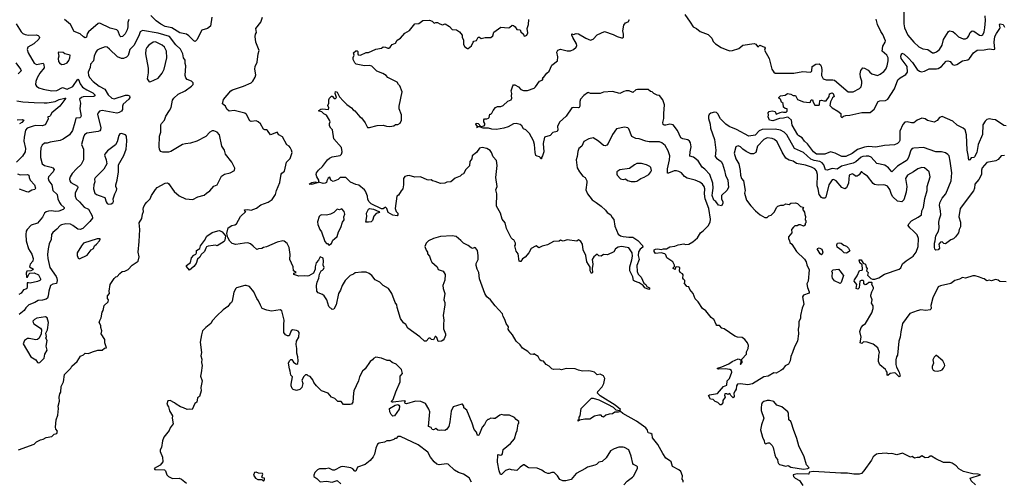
# Model space of a CAD drawing. Extents: x 2293878 to 2522763, y 823964 to 1006972.
# Tile 263 of 407: x 2369267 to 2381422, y 983707 to 989404. Entities that reach past the tile are written whole.
import ezdxf

# ---------------------------------------------------------------- set-up
doc = ezdxf.new("R2010")
doc.units = 0

msp = doc.modelspace()

# ---------------------------------------------------------------- linework, layer by layer
at = {"layer": '0CON20XD'}
for points in [[(2371641, 989435), (2371624, 989325), (2371585, 989297), (2371514, 989275), (2371455, 989155), (2371434, 989136), (2371415, 989143), (2371356, 989205), (2371325, 989224), (2371245, 989242), (2371145, 989302), (2371065, 989320), (2371008, 989348), (2370951, 989391), (2370887, 989457)], [(2377208, 984048), (2377145, 984160), (2377080, 984245), (2377073, 984285), (2377057, 984297), (2377024, 984305), (2377018, 984338), (2376997, 984367), (2376881, 984451), (2376713, 984545), (2376685, 984570), (2376655, 984560), (2376615, 984562), (2376585, 984539), (2376545, 984536), (2376505, 984523), (2376475, 984498), (2376458, 984505), (2376445, 984522), (2376415, 984522), (2376365, 984512), (2376307, 984473), (2376245, 984472), (2376178, 984462), (2376160, 984450), (2376162, 984465), (2376172, 984475), (2376175, 984500), (2376187, 984515), (2376198, 984605), (2376325, 984731), (2376345, 984734), (2376415, 984712), (2376525, 984659), (2376592, 984621), (2376625, 984588), (2376675, 984580), (2376682, 984595), (2376620, 984645), (2376433, 984763), (2376401, 984795), (2376404, 984816), (2376456, 984874), (2376480, 984915), (2376490, 984975), (2376475, 985008), (2376435, 985028), (2376395, 985022), (2376364, 985054), (2376335, 985063), (2376295, 985070), (2376215, 985067), (2376165, 985077), (2376125, 985093), (2376015, 985100), (2375955, 985084), (2375925, 985090), (2375855, 985087), (2375835, 985093), (2375805, 985128), (2375765, 985150), (2375735, 985188), (2375705, 985193), (2375688, 985205), (2375666, 985246), (2375615, 985280), (2375605, 985272), (2375574, 985274), (2375539, 985309), (2375475, 985350), (2375445, 985392), (2375396, 985436), (2375352, 985515), (2375310, 985565), (2375298, 985585), (2375300, 985615), (2375272, 985655), (2375257, 985705), (2375235, 985740), (2375227, 985775), (2375135, 985874), (2375081, 985945), (2375035, 985985), (2375009, 986025), (2374942, 986205), (2374937, 986285), (2374914, 986325), (2374902, 986372), (2374904, 986395), (2374926, 986445), (2374927, 986495), (2374920, 986555), (2374895, 986588), (2374885, 986592), (2374855, 986582), (2374839, 986589), (2374805, 986618), (2374745, 986646), (2374715, 986680), (2374655, 986727), (2374605, 986738), (2374462, 986728), (2374375, 986703), (2374315, 986676), (2374286, 986645), (2374267, 986605), (2374285, 986560), (2374300, 986535), (2374300, 986515), (2374327, 986485), (2374341, 986435), (2374355, 986413), (2374421, 986355), (2374435, 986321), (2374495, 986300), (2374519, 986259), (2374515, 986190), (2374492, 986125), (2374496, 986085), (2374514, 986025), (2374504, 985945), (2374514, 985914), (2374514, 985885), (2374494, 985755), (2374504, 985695), (2374497, 985645), (2374500, 985590), (2374522, 985525), (2374522, 985505), (2374506, 985464), (2374495, 985448), (2374475, 985438), (2374435, 985434), (2374415, 985483), (2374405, 985493), (2374395, 985493), (2374375, 985452), (2374349, 985459), (2374335, 985472), (2374318, 985472), (2374284, 985436), (2374265, 985436), (2374205, 985490), (2374058, 985598), (2374033, 985643), (2374004, 985664), (2373970, 985715), (2373928, 985852), (2373922, 985885), (2373904, 985915), (2373863, 986025), (2373818, 986085), (2373755, 986124), (2373715, 986166), (2373655, 986194), (2373616, 986245), (2373583, 986273), (2373545, 986288), (2373485, 986289), (2373409, 986281), (2373387, 986265), (2373345, 986248), (2373284, 986185), (2373249, 986125), (2373227, 986065), (2373204, 986025), (2373176, 985884), (2373145, 985833), (2373125, 985826), (2373082, 985865), (2373058, 985945), (2373026, 985995), (2373005, 986012), (2372953, 986033), (2372934, 986055), (2372931, 986125), (2372938, 986165), (2372960, 986215), (2372968, 986262), (2372990, 986305), (2373005, 986313), (2373018, 986325), (2373026, 986345), (2373012, 986375), (2373017, 986425), (2373012, 986462), (2372975, 986478), (2372954, 986436), (2372927, 986405), (2372914, 986355), (2372913, 986325), (2372893, 986277), (2372836, 986244), (2372815, 986239), (2372785, 986244), (2372715, 986240), (2372651, 986261), (2372652, 986275), (2372680, 986285), (2372646, 986306), (2372642, 986355), (2372603, 986443), (2372606, 986505), (2372593, 986593), (2372570, 986640), (2372532, 986672), (2372515, 986674), (2372445, 986659), (2372315, 986599), (2372275, 986593), (2372255, 986582), (2372215, 986577), (2372195, 986568), (2372150, 986610), (2372115, 986636), (2372085, 986649), (2372042, 986648), (2371935, 986629), (2371890, 986640), (2371860, 986670), (2371837, 986717), (2371824, 986764), (2371842, 986835), (2371885, 986864), (2371925, 986872), (2371943, 986885), (2371993, 986977), (2372060, 987035), (2372045, 987040), (2372042, 987058), (2372085, 987060), (2372125, 987054), (2372192, 987078), (2372245, 987118), (2372335, 987154), (2372385, 987184), (2372425, 987245), (2372436, 987295), (2372479, 987395), (2372494, 987496), (2372505, 987511), (2372536, 987534), (2372559, 987645), (2372605, 987690), (2372631, 987765), (2372624, 987795), (2372607, 987827), (2372595, 987842), (2372565, 987860), (2372510, 987960), (2372468, 987985), (2372445, 988016), (2372416, 988004), (2372364, 987984), (2372325, 988037), (2372315, 988043), (2372293, 988043), (2372278, 988055), (2372239, 988119), (2372212, 988142), (2372185, 988156), (2372125, 988149), (2372108, 988158), (2372067, 988235), (2372045, 988251), (2371915, 988284), (2371854, 988274), (2371825, 988300), (2371809, 988335), (2371772, 988365), (2371782, 988418), (2371875, 988528), (2371895, 988540), (2372032, 988585), (2372124, 988626), (2372146, 988645), (2372174, 988696), (2372184, 988725), (2372172, 988795), (2372176, 988825), (2372199, 988881), (2372212, 988985), (2372224, 989025), (2372184, 989126), (2372176, 989195), (2372179, 989225), (2372189, 989245), (2372183, 989295), (2372246, 989375), (2372266, 989435)], [(2377478, 989468), (2377546, 989375), (2377580, 989315), (2377624, 989294), (2377669, 989259), (2377765, 989222), (2377812, 989175), (2377830, 989135), (2377855, 989107), (2377925, 989063), (2377995, 989031), (2378035, 989022), (2378067, 989023), (2378145, 989047), (2378195, 989089), (2378335, 989109), (2378354, 989104), (2378375, 989072), (2378385, 989070), (2378405, 989088), (2378460, 989065), (2378468, 989055), (2378463, 989027), (2378519, 988925), (2378552, 988792), (2378575, 988757), (2378595, 988743), (2378825, 988746), (2378935, 988766), (2379025, 988757), (2379042, 988765), (2379048, 988775), (2379050, 988825), (2379095, 988857), (2379135, 988860), (2379155, 988846), (2379161, 988831), (2379168, 988788), (2379167, 988715), (2379187, 988675), (2379222, 988662), (2379305, 988663), (2379327, 988657), (2379495, 988512), (2379555, 988516), (2379636, 988554), (2379657, 988575), (2379663, 988617), (2379662, 988645), (2379646, 988695), (2379643, 988737), (2379652, 988778), (2379675, 988810), (2379695, 988807), (2379740, 988780), (2379761, 988755), (2379785, 988738), (2379855, 988716), (2379890, 988730), (2379934, 988765), (2379958, 988795), (2379977, 988835), (2379990, 988895), (2379989, 988935), (2379972, 988965), (2379913, 989015), (2379924, 989076), (2379951, 989125), (2379954, 989145), (2379922, 989222), (2379899, 989259), (2379858, 989345), (2379840, 989410)], [(2380182, 989525), (2380180, 989355), (2380192, 989305), (2380231, 989215), (2380304, 989125), (2380365, 989070), (2380418, 989045), (2380476, 989036), (2380535, 988996), (2380555, 988994), (2380584, 989006), (2380624, 989035), (2380655, 989092), (2380672, 989158), (2380732, 989258), (2380746, 989266), (2380785, 989260), (2380816, 989235), (2380855, 989194), (2380915, 989168), (2380945, 989170), (2380968, 989182), (2380985, 989205), (2381001, 989245), (2381025, 989266), (2381045, 989262), (2381115, 989212), (2381142, 989208), (2381155, 989217), (2381173, 989255), (2381182, 989305), (2381190, 989395), (2381187, 989453)], [(2369224, 989355), (2369285, 989255), (2369306, 989235), (2369335, 989220), (2369375, 989212), (2369469, 989219), (2369495, 989208), (2369508, 989195), (2369511, 989185), (2369505, 989165), (2369442, 989108), (2369368, 989065), (2369359, 989035), (2369370, 988995), (2369445, 988867), (2369475, 988851), (2369555, 988868), (2369565, 988852), (2369570, 988810), (2369517, 988745), (2369483, 988687), (2369465, 988642), (2369462, 988605), (2369476, 988585), (2369503, 988563), (2369555, 988545), (2369665, 988526), (2369725, 988532), (2369795, 988566), (2369855, 988546), (2369925, 988581), (2369985, 988671), (2369995, 988667), (2370014, 988614), (2370043, 988573), (2370095, 988538), (2370171, 988501), (2370194, 988475), (2370195, 988465), (2370183, 988457), (2370049, 988451), (2370031, 988445), (2370006, 988425), (2370017, 988375), (2370010, 988305), (2370024, 988215), (2370021, 988205), (2370008, 988195), (2369960, 988190), (2369947, 988137), (2369920, 988035), (2369883, 987985), (2369802, 987928), (2369767, 987913), (2369645, 987893), (2369605, 987881), (2369575, 987882), (2369544, 987856), (2369529, 987821), (2369523, 987763), (2369526, 987704), (2369546, 987625), (2369573, 987603), (2369656, 987586), (2369676, 987575), (2369692, 987555), (2369681, 987525), (2369623, 987465), (2369619, 987445), (2369625, 987415), (2369663, 987365), (2369675, 987296), (2369730, 987245), (2369736, 987195), (2369758, 987148), (2369774, 987124), (2369815, 987085), (2369815, 987074), (2369805, 987061), (2369750, 987040), (2369715, 987036), (2369655, 987047), (2369623, 987043)], [(2370613, 989407), (2370602, 989368), (2370603, 989315), (2370595, 989279), (2370570, 989230), (2370535, 989198), (2370515, 989194), (2370505, 989204), (2370482, 989262), (2370465, 989280), (2370385, 989298), (2370255, 989361), (2370235, 989356), (2370115, 989256), (2370101, 989229), (2370091, 989189), (2370075, 989181), (2370055, 989192), (2370015, 989231), (2369938, 989258), (2369894, 989344), (2369820, 989405)], [(2373566, 987185), (2373561, 987225), (2373537, 987287), (2373525, 987304), (2373455, 987361), (2373415, 987370), (2373350, 987400), (2373295, 987457), (2373224, 987456), (2373197, 987433), (2373135, 987408), (2373110, 987425), (2373095, 987460), (2373075, 987447), (2373057, 987415), (2373053, 987395), (2373037, 987385), (2373015, 987383), (2372958, 987398), (2372961, 987425), (2372936, 987465), (2372926, 987495), (2372932, 987515), (2372954, 987546), (2373006, 987594), (2373069, 987675), (2373093, 987697), (2373125, 987712), (2373225, 987730), (2373239, 987745), (2373248, 987775), (2373239, 987825), (2373144, 987934), (2373130, 988045), (2373108, 988065), (2373093, 988095), (2373090, 988125), (2373098, 988145), (2373093, 988165), (2373054, 988224), (2373023, 988243), (2372995, 988269), (2372960, 988275), (2372962, 988285), (2372985, 988300), (2373005, 988303), (2373078, 988295), (2373083, 988315), (2373073, 988345), (2373082, 988375), (2373082, 988415), (2373092, 988435), (2373115, 988462), (2373125, 988462), (2373150, 988430), (2373165, 988431), (2373180, 988445), (2373160, 988495), (2373165, 988520), (2373185, 988510), (2373214, 988454), (2373261, 988401), (2373307, 988357), (2373365, 988318), (2373385, 988290), (2373405, 988278), (2373466, 988206), (2373485, 988193), (2373530, 988130), (2373562, 988072), (2373585, 988072), (2373682, 988098), (2373755, 988101), (2373795, 988090), (2373835, 988088), (2373885, 988094), (2373905, 988109), (2373935, 988109), (2373965, 988129), (2373982, 988165), (2373982, 988232), (2373952, 988305), (2373950, 988335), (2373990, 988515), (2373959, 988589), (2373944, 988605), (2373925, 988633), (2373812, 988692), (2373792, 988715), (2373752, 988742), (2373675, 988770), (2373615, 988831), (2373582, 988838), (2373525, 988836), (2373422, 988855), (2373405, 988870), (2373384, 988914), (2373384, 988936), (2373398, 988965), (2373390, 988995), (2373415, 989022), (2373435, 989020), (2373443, 989013), (2373440, 988985), (2373445, 988970), (2373473, 988967), (2373545, 988998), (2373575, 988998), (2373665, 989040), (2373735, 989053), (2373755, 989068), (2373785, 989066), (2373812, 989052), (2373826, 989054), (2373842, 989065), (2373865, 989098), (2373905, 989113), (2373925, 989153), (2373967, 989175), (2374021, 989239), (2374079, 989271), (2374145, 989352), (2374195, 989357), (2374244, 989396), (2374325, 989397), (2374360, 989385), (2374385, 989360), (2374405, 989370), (2374425, 989370), (2374455, 989352), (2374485, 989343), (2374520, 989355), (2374575, 989322), (2374605, 989282), (2374659, 989279), (2374698, 989255), (2374729, 989215), (2374731, 989185), (2374746, 989155), (2374745, 989100), (2374761, 989071), (2374795, 989050), (2374805, 989050), (2374845, 989082), (2374864, 989126), (2374875, 989138), (2374905, 989148), (2374925, 989188), (2374945, 989188), (2374965, 989174), (2375014, 989186), (2375085, 989186), (2375109, 989205), (2375120, 989250), (2375205, 989314), (2375296, 989304), (2375315, 989310), (2375345, 989337), (2375365, 989333), (2375385, 989318), (2375405, 989282), (2375445, 989278), (2375454, 989254), (2375486, 989226), (2375490, 989205), (2375505, 989200), (2375528, 989212), (2375539, 989241), (2375532, 989295), (2375550, 989345), (2375554, 989405)], [(2381425, 987730), (2381385, 987724), (2381345, 987680), (2381318, 987662), (2381205, 987642), (2381149, 987575), (2381141, 987549), (2381141, 987495), (2381109, 987431), (2381057, 987375), (2381054, 987325), (2381040, 987290), (2380876, 987075), (2380859, 986971), (2380881, 986905), (2380881, 986849), (2380863, 986815), (2380856, 986775), (2380820, 986725), (2380795, 986700), (2380764, 986686), (2380695, 986638), (2380675, 986642), (2380655, 986662), (2380635, 986658), (2380614, 986635), (2380621, 986585), (2380605, 986564), (2380575, 986558), (2380565, 986571), (2380560, 986595), (2380559, 986645), (2380570, 986675), (2380577, 986735), (2380609, 986795), (2380619, 986835), (2380614, 986905), (2380620, 986945), (2380640, 986995), (2380636, 987045), (2380621, 987111), (2380627, 987145), (2380655, 987200), (2380701, 987255), (2380765, 987415), (2380775, 987515), (2380753, 987657), (2380742, 987725), (2380725, 987742), (2380695, 987759), (2380645, 987773), (2380576, 987774), (2380425, 987826), (2380305, 987819), (2380286, 987814), (2380267, 987793), (2380244, 987715), (2380221, 987669), (2380105, 987597), (2380035, 987527), (2379991, 987575), (2379949, 987609), (2379848, 987628), (2379777, 987707), (2379748, 987718), (2379715, 987721), (2379675, 987717), (2379655, 987708), (2379591, 987649), (2379558, 987632), (2379412, 987598), (2379360, 987560), (2379295, 987566), (2379235, 987549), (2379215, 987552), (2379194, 987614), (2379175, 987638), (2379143, 987653), (2379075, 987666), (2379035, 987681), (2378945, 987766), (2378834, 987814), (2378739, 987985), (2378706, 988016), (2378659, 988039), (2378593, 988053), (2378432, 988048), (2378396, 988034), (2378345, 987981), (2378268, 987968), (2378115, 988049), (2378025, 988086), (2377985, 988115), (2377920, 988180), (2377885, 988243), (2377868, 988258), (2377845, 988261), (2377799, 988251), (2377778, 988235), (2377769, 988215), (2377770, 988185), (2377790, 988115), (2377797, 988065), (2377846, 987926), (2377859, 987795), (2377853, 987715), (2377868, 987695), (2377926, 987655), (2377945, 987625), (2377969, 987545), (2377979, 987485), (2378007, 987425), (2378016, 987335), (2377995, 987295), (2377932, 987235), (2377930, 987195), (2377947, 987157), (2377948, 987135), (2377930, 987105), (2377892, 987115), (2377859, 987159), (2377835, 987176), (2377815, 987235), (2377819, 987269), (2377829, 987325), (2377822, 987385), (2377788, 987495), (2377725, 987561), (2377694, 987585), (2377641, 987661), (2377585, 987706), (2377541, 987721), (2377543, 987773), (2377558, 987835), (2377547, 987885), (2377536, 987905), (2377515, 987921), (2377452, 987932), (2377429, 987945), (2377389, 988035), (2377335, 988108), (2377295, 988116), (2377242, 988102), (2377223, 988103), (2377212, 988112), (2377207, 988135), (2377221, 988185), (2377218, 988245), (2377226, 988354), (2377205, 988417), (2377165, 988468), (2377135, 988473), (2377095, 988493), (2377075, 988513), (2377055, 988517), (2377025, 988543), (2376937, 988543), (2376895, 988543), (2376875, 988537), (2376835, 988507), (2376790, 988525), (2376754, 988526), (2376725, 988519), (2376675, 988493), (2376585, 988520), (2376475, 988509), (2376435, 988493), (2376315, 988493), (2376286, 988506), (2376275, 988503), (2376230, 988470), (2376191, 988425), (2376182, 988395), (2376181, 988339), (2376175, 988322), (2376165, 988317), (2376105, 988321), (2376084, 988316), (2376014, 988215), (2375932, 988138), (2375906, 988085), (2375909, 988045), (2375904, 988026), (2375850, 988010), (2375815, 987973), (2375747, 987953), (2375731, 987875), (2375738, 987772), (2375723, 987725), (2375710, 987705), (2375710, 987685), (2375700, 987685), (2375698, 987698), (2375685, 987710), (2375655, 987718), (2375640, 987730), (2375631, 987765), (2375621, 987865), (2375608, 987908), (2375559, 987999), (2375515, 988044), (2375485, 988057), (2375464, 988095), (2375445, 988109), (2375395, 988122), (2375365, 988120), (2375297, 988083), (2375245, 988064), (2375155, 988051), (2375095, 988054), (2375055, 988065), (2374990, 988065), (2374945, 988082), (2374920, 988080), (2374915, 988070), (2374910, 988075), (2374920, 988085), (2374898, 988115), (2374904, 988126), (2374925, 988123), (2374958, 988088), (2375002, 988095), (2375010, 988105), (2375010, 988125), (2374997, 988145), (2374995, 988168), (2375005, 988180), (2375035, 988180), (2375053, 988187), (2375062, 988198), (2375072, 988238), (2375085, 988240), (2375095, 988250), (2375112, 988285), (2375140, 988320), (2375165, 988332), (2375205, 988332), (2375235, 988344), (2375295, 988400), (2375333, 988417), (2375342, 988435), (2375338, 988465), (2375343, 988495), (2375336, 988525), (2375355, 988588), (2375365, 988599), (2375379, 988599), (2375424, 988574), (2375455, 988542), (2375485, 988530), (2375535, 988532), (2375619, 988561), (2375636, 988574), (2375684, 988646), (2375715, 988660), (2375730, 988675), (2375722, 988688), (2375735, 988690), (2375774, 988746), (2375803, 988767), (2375835, 988842), (2375907, 988895), (2375912, 988945), (2375900, 989005), (2375912, 989028), (2375945, 989039), (2376025, 989019), (2376065, 989019), (2376105, 989035), (2376135, 989065), (2376143, 989085), (2376141, 989105), (2376094, 989185), (2376084, 989215), (2376085, 989230), (2376105, 989223), (2376138, 989232), (2376165, 989230), (2376255, 989176), (2376315, 989152), (2376345, 989162), (2376395, 989216), (2376485, 989258), (2376592, 989222), (2376644, 989195), (2376695, 989181), (2376709, 989181), (2376720, 989190), (2376721, 989225), (2376712, 989268), (2376724, 989336), (2376744, 989366), (2376780, 989380), (2376794, 989405)], [(2381444, 988096), (2381415, 988100), (2381315, 988170), (2381275, 988171), (2381235, 988181), (2381205, 988171), (2381185, 988151), (2381159, 988105), (2381152, 987988), (2381100, 987865), (2381084, 987765), (2381055, 987711), (2381045, 987703), (2381015, 987699), (2380995, 987673), (2380985, 987670), (2380977, 987733), (2380963, 987795), (2380957, 987985), (2380939, 988045), (2380915, 988066), (2380842, 988102), (2380785, 988150), (2380655, 988209), (2380624, 988196), (2380595, 988162), (2380555, 988138), (2380475, 988162), (2380445, 988179), (2380405, 988188), (2380345, 988166), (2380305, 988132), (2380275, 988131), (2380224, 988144), (2380195, 988140), (2380169, 988111), (2380133, 988027), (2380131, 987915), (2380125, 987897), (2380105, 987877), (2380065, 987858), (2379945, 987852), (2379835, 987829), (2379745, 987838), (2379695, 987830), (2379608, 987802), (2379545, 987752), (2379465, 987715), (2379415, 987715), (2379335, 987756), (2379275, 987774), (2379205, 987745), (2379102, 987745), (2379066, 987775), (2378993, 987873), (2378954, 987905), (2378926, 987946), (2378885, 987971), (2378875, 987983), (2378805, 988104), (2378793, 988163), (2378757, 988197), (2378745, 988203), (2378695, 988189), (2378645, 988185), (2378565, 988157), (2378524, 988164), (2378508, 988205), (2378512, 988225), (2378508, 988255), (2378519, 988271), (2378555, 988279), (2378595, 988270), (2378605, 988240), (2378655, 988258), (2378685, 988268), (2378695, 988262), (2378730, 988265), (2378740, 988275), (2378740, 988305), (2378715, 988310), (2378698, 988325), (2378692, 988372), (2378670, 988385), (2378660, 988425), (2378642, 988432), (2378640, 988445), (2378660, 988465), (2378717, 988473), (2378745, 988492), (2378785, 988486), (2378815, 988468), (2378845, 988467), (2378870, 988420), (2378945, 988389), (2379019, 988381), (2379028, 988385), (2379032, 988405), (2379042, 988415), (2379056, 988416), (2379062, 988385), (2379085, 988350), (2379135, 988350), (2379142, 988358), (2379144, 988406), (2379165, 988412), (2379195, 988403), (2379225, 988403), (2379262, 988455), (2379265, 988490), (2379295, 988502), (2379308, 988495), (2379320, 988455), (2379302, 988438), (2379278, 988392), (2379270, 988345), (2379295, 988318), (2379365, 988277), (2379402, 988245), (2379405, 988210), (2379415, 988198), (2379436, 988214), (2379465, 988223), (2379515, 988224), (2379665, 988260), (2379765, 988259), (2379815, 988299), (2379865, 988396), (2379886, 988404), (2379955, 988406), (2379986, 988425), (2380067, 988553), (2380108, 988662), (2380135, 988688), (2380205, 988727), (2380225, 988755), (2380222, 988825), (2380147, 988925), (2380143, 988955), (2380155, 988993), (2380185, 988977), (2380235, 988933), (2380289, 988875), (2380348, 988788), (2380375, 988769), (2380401, 988761), (2380435, 988767), (2380495, 988798), (2380585, 988798), (2380605, 988803), (2380645, 988828), (2380705, 988894), (2380725, 988896), (2380755, 988888), (2380782, 988852), (2380805, 988844), (2380835, 988852), (2380905, 988895), (2380971, 988909), (2380993, 988925), (2381040, 988995), (2381085, 989029), (2381175, 989034), (2381235, 989044), (2381293, 989037), (2381305, 989042), (2381295, 989125), (2381305, 989195), (2381324, 989235), (2381366, 989295), (2381370, 989305), (2381364, 989345), (2381372, 989355), (2381408, 989345), (2381424, 989314)], [(2369253, 984095), (2369446, 984164), (2369475, 984194), (2369525, 984220), (2369555, 984226), (2369593, 984247), (2369665, 984260), (2369692, 984288), (2369725, 984298), (2369732, 984325), (2369715, 984350), (2369709, 984375), (2369716, 984464), (2369737, 984525), (2369746, 984605), (2369742, 984635), (2369759, 984695), (2369754, 984745), (2369763, 984785), (2369777, 984805), (2369778, 984875), (2369807, 984935), (2369820, 985025), (2369880, 985085), (2369898, 985102), (2369912, 985128), (2369977, 985185), (2370018, 985252), (2370054, 985266), (2370075, 985290), (2370115, 985284), (2370165, 985306), (2370230, 985325), (2370286, 985324), (2370315, 985348), (2370340, 985355), (2370318, 985415), (2370318, 985455), (2370273, 985525), (2370280, 985565), (2370267, 985605), (2370269, 985629), (2370250, 985665), (2370255, 985690), (2370272, 985725), (2370284, 985796), (2370297, 985815), (2370310, 985875), (2370359, 985921), (2370362, 985945), (2370350, 985965), (2370350, 985995), (2370377, 986025), (2370372, 986055), (2370383, 986135), (2370432, 986208), (2370455, 986230), (2370470, 986235), (2370505, 986272), (2370534, 986296), (2370565, 986302), (2370605, 986323), (2370656, 986375), (2370729, 986425), (2370744, 986476), (2370730, 986535), (2370742, 986668), (2370749, 986815), (2370742, 986895), (2370775, 986950), (2370782, 987005), (2370796, 987035), (2370792, 987065), (2370796, 987085), (2370814, 987125), (2370835, 987153), (2370878, 987192), (2370894, 987235), (2370942, 987308), (2370966, 987334), (2371065, 987388), (2371092, 987392), (2371105, 987382), (2371174, 987284), (2371235, 987232), (2371315, 987192), (2371406, 987184), (2371465, 987219), (2371545, 987238), (2371572, 987265), (2371615, 987291), (2371665, 987350), (2371703, 987367), (2371760, 987475), (2371795, 987496), (2371864, 987516), (2371920, 987545), (2371922, 987572), (2371888, 987645), (2371809, 987745), (2371794, 987795), (2371764, 987845), (2371732, 987985), (2371705, 988018), (2371665, 988033), (2371645, 988033), (2371615, 988018), (2371565, 987962), (2371455, 987903), (2371375, 987879), (2371315, 987874), (2371275, 987864), (2371135, 987778), (2371105, 987770), (2371035, 987768), (2371005, 987779), (2370992, 987805), (2370989, 987835), (2370994, 987966), (2371008, 988015), (2371010, 988105), (2371018, 988125), (2371055, 988166), (2371072, 988215), (2371118, 988282), (2371138, 988322), (2371155, 988412), (2371168, 988435), (2371224, 988485), (2371309, 988525), (2371388, 988585), (2371408, 988605), (2371410, 988615), (2371410, 988625), (2371390, 988645), (2371335, 988668), (2371320, 988685), (2371311, 988715), (2371319, 988835), (2371310, 988865), (2371309, 988905), (2371289, 988935), (2371281, 988985), (2371252, 989042), (2371195, 989095), (2371115, 989196), (2370975, 989239), (2370785, 989272), (2370755, 989255), (2370739, 989205), (2370676, 989085), (2370628, 989035), (2370615, 988990), (2370605, 988961), (2370585, 988941), (2370550, 988925), (2370525, 988924), (2370474, 988944), (2370375, 989042), (2370345, 989064), (2370322, 989068), (2370255, 989046), (2370225, 989028), (2370208, 989005), (2370188, 988955), (2370179, 988895), (2370142, 988855), (2370136, 988815), (2370114, 988755), (2370116, 988715), (2370131, 988685), (2370175, 988642), (2370248, 988585), (2370317, 988547), (2370358, 988475), (2370405, 988436), (2370435, 988428), (2370575, 988471), (2370602, 988472), (2370624, 988464), (2370626, 988446), (2370614, 988425), (2370545, 988360), (2370536, 988335), (2370535, 988295), (2370525, 988275), (2370495, 988257), (2370465, 988252), (2370285, 988284), (2370253, 988277), (2370234, 988256), (2370228, 988235), (2370267, 988075), (2370266, 988044), (2370257, 988033), (2370234, 988026), (2370095, 988005), (2370068, 987985), (2370053, 987955), (2370031, 987865), (2370054, 987805), (2370055, 987675), (2370026, 987615), (2369970, 987565), (2369915, 987505), (2369889, 987465), (2369882, 987435), (2369885, 987414), (2369899, 987395), (2369981, 987351), (2369984, 987335), (2369951, 987265), (2369950, 987225), (2369966, 987195), (2370007, 987157), (2370033, 987123), (2370065, 987089), (2370117, 987067), (2370162, 986985), (2370164, 986955), (2370135, 986914), (2370045, 986829), (2370015, 986814), (2369985, 986820), (2369925, 986866), (2369895, 986879), (2369835, 986884), (2369785, 986874), (2369765, 986864), (2369725, 986817), (2369675, 986776), (2369661, 986755), (2369655, 986690), (2369633, 986637), (2369618, 986575), (2369611, 986505), (2369614, 986455), (2369640, 986345), (2369716, 986235), (2369726, 986215), (2369729, 986185), (2369720, 986150), (2369675, 986141), (2369647, 986123), (2369627, 986055), (2369620, 985995), (2369611, 985969), (2369595, 985955), (2369549, 985941), (2369495, 985938), (2369455, 985913), (2369379, 985885), (2369345, 985849), (2369324, 985815), (2369262, 985765)], [(2370865, 988638), (2370885, 988643), (2370925, 988657), (2370975, 988684), (2371025, 988746), (2371051, 988795), (2371083, 988935), (2371079, 989015), (2371056, 989065), (2371025, 989092), (2370945, 989130), (2370916, 989125), (2370861, 989089), (2370835, 989060), (2370824, 989035), (2370821, 988985), (2370852, 988805), (2370852, 988748), (2370839, 988675), (2370865, 988638)], [(2369785, 988853), (2369815, 988854), (2369855, 988872), (2369875, 988900), (2369888, 988935), (2369890, 988965), (2369825, 988983), (2369805, 988999), (2369748, 989002), (2369742, 988995), (2369751, 988955), (2369744, 988925), (2369748, 988888), (2369760, 988870), (2369785, 988853)], [(2369220, 988870), (2369276, 988795), (2369284, 988775), (2369248, 988735)], [(2369233, 988403), (2369305, 988391), (2369445, 988381), (2369570, 988380), (2369605, 988380), (2369705, 988396), (2369755, 988418), (2369825, 988437), (2369838, 988435), (2369762, 988338), (2369662, 988255), (2369644, 988216), (2369635, 988208), (2369614, 988206), (2369617, 988175), (2369582, 988105), (2369545, 988094), (2369465, 988099), (2369435, 988092), (2369358, 988065), (2369338, 988042), (2369321, 987955), (2369319, 987905), (2369338, 987815), (2369336, 987775), (2369301, 987719), (2369228, 987645)], [(2369235, 988170), (2369301, 988171), (2369320, 988165), (2369295, 988135), (2369265, 988117)], [(2379953, 987363), (2379925, 987367), (2379865, 987361), (2379821, 987371), (2379805, 987382), (2379735, 987471), (2379690, 987500), (2379665, 987526), (2379655, 987527), (2379632, 987488), (2379605, 987472), (2379585, 987472), (2379561, 987495), (2379545, 987501), (2379508, 987485), (2379498, 987385), (2379475, 987330), (2379455, 987316), (2379415, 987335), (2379345, 987417), (2379315, 987430), (2379295, 987426), (2379255, 987364), (2379217, 987215), (2379205, 987203), (2379182, 987202), (2379165, 987211), (2379138, 987248), (2379126, 987315), (2379110, 987355), (2379115, 987495), (2379105, 987539), (2379083, 987563), (2379042, 987585), (2378967, 987607), (2378855, 987631), (2378815, 987659), (2378765, 987670), (2378725, 987694), (2378679, 987769), (2378618, 987895), (2378585, 987925), (2378555, 987937), (2378495, 987948), (2378455, 987927), (2378377, 987845), (2378355, 987764), (2378325, 987749), (2378295, 987749), (2378237, 987777), (2378193, 987805), (2378165, 987836), (2378135, 987846), (2378115, 987840), (2378108, 987835), (2378087, 987755), (2378108, 987685), (2378143, 987625), (2378162, 987545), (2378166, 987485), (2378179, 987445), (2378204, 987414), (2378224, 987295), (2378216, 987265), (2378239, 987175), (2378292, 987105), (2378351, 987045), (2378409, 986995), (2378465, 986961), (2378495, 986963), (2378516, 986984), (2378545, 986992), (2378581, 987029), (2378615, 987092), (2378625, 987102), (2378665, 987117), (2378695, 987117), (2378725, 987130), (2378768, 987122), (2378785, 987140), (2378845, 987142), (2378870, 987135), (2378905, 987098), (2378935, 987092), (2378942, 987085), (2378932, 987065), (2378957, 987027), (2378958, 986998), (2378968, 986975), (2378962, 986935), (2378970, 986925), (2378970, 986895), (2378962, 986888), (2378962, 986868), (2378945, 986857), (2378905, 986873), (2378887, 986873), (2378865, 986860), (2378835, 986858), (2378818, 986845), (2378797, 986815), (2378798, 986775), (2378758, 986725), (2378758, 986705), (2378772, 986675), (2378774, 986654), (2378798, 986635), (2378855, 986542), (2378955, 986450), (2378977, 986415), (2378985, 986380), (2379013, 986315), (2379002, 986175), (2378984, 986145), (2378993, 986097), (2379013, 986045), (2379012, 986028), (2378944, 986006), (2378932, 985985), (2378947, 985895), (2378927, 985843), (2378907, 985755), (2378905, 985720), (2378884, 985676), (2378886, 985625), (2378877, 985585), (2378881, 985525), (2378871, 985435), (2378832, 985368), (2378809, 985295), (2378786, 985246), (2378779, 985195), (2378759, 985151), (2378715, 985130), (2378689, 985091), (2378665, 985073), (2378605, 985041), (2378575, 985044), (2378505, 985006), (2378455, 984995), (2378315, 984908), (2378255, 984898), (2378165, 984909), (2378130, 984905), (2378114, 984886), (2378111, 984845), (2378101, 984825), (2378084, 984795), (2378086, 984755), (2378075, 984738), (2378047, 984765), (2378035, 984790), (2378015, 984780), (2377995, 984787), (2377972, 984785), (2377968, 984768), (2377978, 984745), (2377948, 984702), (2377948, 984675), (2377925, 984652), (2377915, 984650), (2377885, 984680), (2377851, 984691), (2377830, 984715), (2377795, 984722), (2377772, 984765), (2377784, 984776), (2377880, 984790), (2377955, 984876), (2377998, 984895), (2378002, 984945), (2378028, 984975), (2378058, 985055), (2378054, 985074), (2378035, 985088), (2377975, 985096), (2377895, 985091), (2377880, 985095), (2377882, 985105), (2377935, 985119), (2378020, 985155), (2378063, 985187), (2378135, 985220), (2378170, 985205), (2378170, 985175), (2378160, 985155), (2378165, 985150), (2378188, 985175), (2378180, 985215), (2378238, 985275), (2378240, 985305), (2378262, 985345), (2378263, 985383), (2378252, 985415), (2378218, 985455), (2378185, 985480), (2378127, 985487), (2378095, 985498), (2377965, 985588), (2377937, 985597), (2377905, 985630), (2377875, 985630), (2377863, 985643), (2377835, 985710), (2377823, 985713), (2377805, 985730), (2377739, 985809), (2377695, 985840), (2377643, 985923), (2377605, 985960), (2377582, 986025), (2377540, 986075), (2377528, 986108), (2377502, 986112), (2377470, 986155), (2377480, 986165), (2377480, 986185), (2377460, 986200), (2377453, 986213), (2377457, 986257), (2377449, 986269), (2377422, 986285), (2377412, 986305), (2377415, 986340), (2377405, 986348), (2377375, 986352), (2377362, 986348), (2377357, 986323), (2377335, 986332), (2377335, 986340), (2377352, 986358), (2377352, 986375), (2377332, 986415), (2377257, 986467), (2377244, 986504), (2377232, 986515), (2377185, 986528), (2377118, 986518), (2377100, 986545), (2377100, 986565), (2377117, 986573), (2377145, 986576), (2377185, 986568), (2377215, 986577), (2377253, 986577), (2377295, 986602), (2377355, 986608), (2377394, 986626), (2377465, 986636), (2377485, 986631), (2377526, 986634), (2377577, 986663), (2377635, 986711), (2377671, 986775), (2377703, 986797), (2377765, 986859), (2377789, 986905), (2377796, 986944), (2377774, 987075), (2377728, 987195), (2377719, 987255), (2377727, 987315), (2377715, 987346), (2377695, 987373), (2377665, 987397), (2377605, 987422), (2377505, 987448), (2377475, 987470), (2377436, 987515), (2377405, 987531), (2377375, 987538), (2377345, 987537), (2377275, 987510), (2377265, 987512), (2377263, 987563), (2377289, 987675), (2377291, 987725), (2377272, 987785), (2377235, 987852), (2377196, 987886), (2377167, 987897), (2377036, 987896), (2376995, 987903), (2376915, 987934), (2376875, 987936), (2376823, 987963), (2376787, 988057), (2376775, 988070), (2376735, 988078), (2376635, 988058), (2376585, 987988), (2376531, 987875), (2376514, 987856), (2376495, 987846), (2376475, 987851), (2376413, 987903), (2376345, 987946), (2376295, 987934), (2376230, 987900), (2376207, 987843), (2376171, 987815), (2376156, 987776), (2376149, 987715), (2376136, 987674), (2376151, 987575), (2376178, 987525), (2376220, 987475), (2376248, 987455), (2376268, 987415), (2376270, 987395), (2376256, 987305), (2376275, 987253), (2376335, 987181), (2376385, 987147), (2376445, 987102), (2376497, 987055), (2376518, 987025), (2376564, 986994), (2376576, 986966), (2376600, 986940), (2376616, 986855), (2376656, 986756), (2376685, 986737), (2376715, 986727), (2376754, 986726), (2376785, 986719), (2376835, 986720), (2376898, 986678), (2376956, 986616), (2376958, 986595), (2376925, 986573), (2376905, 986540), (2376904, 986494), (2376916, 986445), (2376885, 986370), (2376891, 986295), (2376903, 986263), (2376941, 986225), (2376974, 986154), (2376997, 986137), (2377011, 986111), (2377041, 986095), (2377043, 986077), (2377035, 986073), (2376986, 986096), (2376964, 986124), (2376916, 986156), (2376856, 986176), (2376846, 986186), (2376835, 986230), (2376798, 986305), (2376798, 986355), (2376825, 986440), (2376834, 986485), (2376827, 986525), (2376787, 986587), (2376765, 986594), (2376695, 986604), (2376655, 986596), (2376624, 986576), (2376601, 986539), (2376525, 986503), (2376475, 986508), (2376446, 986484), (2376415, 986488), (2376395, 986510), (2376354, 986476), (2376336, 986445), (2376344, 986385), (2376336, 986335), (2376340, 986285), (2376325, 986272), (2376310, 986305), (2376309, 986349), (2376270, 986415), (2376256, 986495), (2376222, 986565), (2376214, 986634), (2376193, 986665), (2376165, 986687), (2376145, 986670), (2376025, 986688), (2375975, 986672), (2375945, 986682), (2375925, 986670), (2375855, 986668), (2375784, 986626), (2375715, 986610), (2375675, 986588), (2375645, 986612), (2375635, 986610), (2375581, 986579), (2375551, 986525), (2375509, 986475), (2375475, 986452), (2375455, 986421), (2375445, 986418), (2375435, 986425), (2375421, 986515), (2375398, 986548), (2375378, 986615), (2375388, 986625), (2375388, 986645), (2375368, 986688), (2375355, 986690), (2375335, 986710), (2375278, 986828), (2375260, 986895), (2375222, 986942), (2375204, 987015), (2375154, 987104), (2375156, 987255), (2375147, 987305), (2375161, 987345), (2375144, 987455), (2375162, 987605), (2375153, 987665), (2375111, 987711), (2375093, 987765), (2375075, 987791), (2375035, 987816), (2374975, 987827), (2374945, 987818), (2374905, 987767), (2374854, 987726), (2374850, 987685), (2374835, 987672), (2374826, 987655), (2374818, 987602), (2374773, 987555), (2374745, 987502), (2374725, 987492), (2374705, 987472), (2374645, 987450), (2374588, 987405), (2374540, 987400), (2374514, 987386), (2374463, 987383), (2374395, 987409), (2374365, 987414), (2374345, 987427), (2374315, 987423), (2374298, 987428), (2374216, 987466), (2374145, 987462), (2374075, 987480), (2374051, 987479), (2374022, 987468), (2374004, 987445), (2374006, 987365), (2373996, 987315), (2373975, 987292), (2373943, 987237), (2373922, 987225), (2373902, 987075), (2373916, 987036), (2373937, 987015), (2373936, 986995), (2373925, 986983), (2373875, 986992), (2373817, 987025), (2373799, 987075), (2373785, 987092), (2373755, 987070), (2373735, 987071), (2373605, 987131), (2373582, 987155), (2373566, 987185)], [(2370365, 987128), (2370395, 987132), (2370415, 987142), (2370425, 987160), (2370422, 987195), (2370442, 987255), (2370464, 987295), (2370466, 987316), (2370454, 987344), (2370454, 987365), (2370470, 987425), (2370486, 987525), (2370487, 987613), (2370551, 987729), (2370580, 987805), (2370591, 987905), (2370586, 987965), (2370572, 987985), (2370525, 988001), (2370504, 987996), (2370491, 987975), (2370470, 987895), (2370451, 987859), (2370353, 987787), (2370318, 987745), (2370314, 987734), (2370336, 987675), (2370341, 987625), (2370305, 987558), (2370197, 987453), (2370192, 987435), (2370196, 987405), (2370183, 987365), (2370179, 987315), (2370196, 987265), (2370215, 987246), (2370250, 987235), (2370319, 987209), (2370334, 987155), (2370346, 987136), (2370365, 987128)], [(2376865, 987406), (2376885, 987412), (2376935, 987446), (2376975, 987461), (2377034, 987495), (2377059, 987525), (2377068, 987545), (2377060, 987580), (2377045, 987594), (2377004, 987614), (2376945, 987630), (2376885, 987628), (2376856, 987614), (2376795, 987568), (2376675, 987550), (2376639, 987525), (2376637, 987497), (2376642, 987485), (2376685, 987442), (2376700, 987435), (2376725, 987432), (2376745, 987440), (2376769, 987419), (2376815, 987407), (2376865, 987406)], [(2369242, 987502), (2369275, 987491), (2369365, 987493), (2369378, 987485), (2369386, 987456), (2369397, 987425), (2369450, 987365), (2369461, 987325), (2369455, 987310), (2369415, 987300), (2369375, 987276), (2369355, 987278), (2369264, 987314)], [(2381447, 986167), (2381365, 986172), (2381345, 986188), (2381315, 986197), (2381263, 986183), (2381235, 986190), (2381205, 986183), (2381175, 986207), (2381155, 986208), (2381115, 986228), (2381063, 986243), (2381035, 986242), (2380945, 986212), (2380905, 986222), (2380870, 986200), (2380812, 986185), (2380760, 986150), (2380635, 986120), (2380605, 986107), (2380538, 985972), (2380513, 985875), (2380520, 985845), (2380515, 985832), (2380505, 985824), (2380455, 985814), (2380393, 985823), (2380345, 985812), (2380255, 985778), (2380167, 985655), (2380145, 985550), (2380136, 985485), (2380120, 985435), (2380103, 985265), (2380091, 985245), (2380082, 985205), (2380081, 985149), (2380090, 985115), (2380126, 985055), (2380136, 985004), (2380125, 984997), (2380080, 985040), (2380065, 985046), (2380014, 985036), (2379985, 985012), (2379977, 985017), (2379974, 985055), (2379965, 985072), (2379955, 985088), (2379887, 985145), (2379868, 985185), (2379873, 985265), (2379882, 985295), (2379862, 985355), (2379805, 985400), (2379730, 985425), (2379685, 985428), (2379665, 985408), (2379643, 985415), (2379656, 985485), (2379640, 985555), (2379654, 985606), (2379678, 985635), (2379707, 985655), (2379787, 985785), (2379805, 985840), (2379802, 985872), (2379782, 985905), (2379789, 985945), (2379775, 985990), (2379774, 986005), (2379787, 986045), (2379808, 986085), (2379807, 986097), (2379788, 986135), (2379790, 986155), (2379785, 986160), (2379748, 986162), (2379720, 986135), (2379705, 986132), (2379690, 986145), (2379690, 986175), (2379677, 986187), (2379653, 986187), (2379640, 986175), (2379630, 986095), (2379615, 986078), (2379592, 986085), (2379600, 986135), (2379570, 986175), (2379572, 986195), (2379607, 986243), (2379633, 986307), (2379667, 986313), (2379672, 986325), (2379667, 986377), (2379638, 986405), (2379630, 986440), (2379655, 986440), (2379680, 986400), (2379708, 986385), (2379718, 986348), (2379730, 986335), (2379720, 986305), (2379740, 986285), (2379733, 986253), (2379775, 986210), (2379795, 986202), (2379825, 986203), (2379875, 986217), (2379945, 986262), (2380125, 986324), (2380145, 986343), (2380167, 986393), (2380210, 986430), (2380295, 986487), (2380336, 986535), (2380358, 986605), (2380364, 986705), (2380348, 986748), (2380300, 986795), (2380255, 986837), (2380234, 986866), (2380242, 986885), (2380275, 986920), (2380360, 986965), (2380401, 986995), (2380406, 987045), (2380424, 987085), (2380442, 987198), (2380468, 987298), (2380471, 987345), (2380506, 987465), (2380495, 987527), (2380435, 987574), (2380405, 987579), (2380355, 987563), (2380300, 987525), (2380226, 987485), (2380201, 987445), (2380220, 987345), (2380212, 987275), (2380180, 987180), (2380155, 987158), (2380105, 987164), (2380047, 987217), (2380028, 987248), (2380009, 987309), (2379980, 987350), (2379953, 987363)], [(2372865, 987369), (2372842, 987375), (2372875, 987396), (2372915, 987402), (2372950, 987395), (2372885, 987373), (2372865, 987369)], [(2369623, 987043), (2369595, 987033), (2369573, 987017), (2369550, 986965), (2369489, 986891), (2369410, 986870), (2369360, 986815), (2369349, 986795), (2369341, 986755), (2369349, 986675), (2369376, 986575), (2369415, 986509), (2369432, 986455), (2369429, 986425), (2369398, 986385), (2369390, 986355), (2369436, 986325), (2369430, 986315), (2369405, 986304), (2369355, 986301), (2369347, 986275), (2369352, 986225), (2369365, 986225), (2369380, 986265), (2369393, 986277), (2369445, 986280), (2369500, 986255), (2369526, 986206), (2369526, 986195), (2369516, 986184), (2369485, 986172), (2369395, 986151), (2369375, 986158), (2369361, 986155), (2369360, 986105), (2369354, 986086), (2369345, 986077), (2369315, 986071), (2369285, 986030), (2369258, 986012)], [(2373085, 986622), (2373115, 986643), (2373133, 986685), (2373155, 986698), (2373185, 986730), (2373203, 986787), (2373232, 986838), (2373254, 986906), (2373271, 986935), (2373269, 986971), (2373281, 987005), (2373273, 987035), (2373245, 987070), (2373215, 987058), (2373185, 987067), (2373146, 987024), (2373105, 987002), (2373055, 986990), (2372994, 986996), (2372975, 986988), (2372966, 986974), (2372945, 986910), (2372948, 986875), (2372974, 986815), (2372994, 986785), (2373036, 986666), (2373055, 986640), (2373065, 986640), (2373085, 986622)], [(2373575, 986904), (2373542, 986905), (2373551, 986975), (2373548, 987015), (2373572, 987065), (2373585, 987074), (2373635, 987066), (2373702, 987035), (2373708, 987025), (2373669, 987011), (2373641, 986979), (2373624, 986925), (2373605, 986910), (2373575, 986904)], [(2371365, 986313), (2371325, 986360), (2371325, 986370), (2371374, 986406), (2371387, 986465), (2371415, 986497), (2371440, 986510), (2371448, 986525), (2371450, 986555), (2371490, 986580), (2371500, 986615), (2371550, 986680), (2371577, 986733), (2371645, 986779), (2371715, 986800), (2371735, 986802), (2371765, 986784), (2371806, 986736), (2371801, 986685), (2371793, 986667), (2371705, 986612), (2371685, 986620), (2371655, 986619), (2371595, 986609), (2371575, 986599), (2371563, 986585), (2371547, 986543), (2371506, 986505), (2371492, 986475), (2371462, 986448), (2371446, 986395), (2371415, 986356), (2371365, 986313)], [(2370005, 986453), (2370101, 986499), (2370148, 986562), (2370178, 986582), (2370190, 986615), (2370217, 986633), (2370253, 986675), (2370262, 986695), (2370259, 986699), (2370225, 986700), (2370056, 986644), (2370030, 986615), (2369977, 986525), (2369976, 986495), (2369984, 986474), (2369991, 986461), (2370005, 986453)], [(2379475, 986524), (2379445, 986528), (2379416, 986556), (2379358, 986595), (2379354, 986625), (2379364, 986646), (2379385, 986651), (2379408, 986648), (2379442, 986622), (2379475, 986607), (2379497, 986585), (2379517, 986553), (2379508, 986542), (2379475, 986524)], [(2379165, 986500), (2379148, 986515), (2379110, 986575), (2379115, 986580), (2379135, 986587), (2379155, 986582), (2379171, 986571), (2379180, 986535), (2379175, 986510), (2379165, 986500)], [(2379395, 986150), (2379325, 986182), (2379303, 986215), (2379298, 986235), (2379300, 986285), (2379290, 986295), (2379310, 986315), (2379377, 986327), (2379410, 986285), (2379415, 986270), (2379438, 986248), (2379409, 986161), (2379395, 986150)], [(2376725, 983662), (2376765, 983708), (2376833, 983757), (2376848, 983775), (2376892, 983868), (2376893, 983885), (2376887, 983895), (2376844, 983914), (2376837, 983925), (2376816, 984016), (2376787, 984095), (2376735, 984123), (2376715, 984130), (2376665, 984128), (2376605, 984107), (2376559, 984081), (2376507, 983995), (2376457, 983953), (2376415, 983943), (2376386, 983914), (2376366, 983904), (2376275, 983883), (2376252, 983865), (2376135, 983801), (2376075, 983731), (2376008, 983712), (2375973, 983713), (2375935, 983731), (2375906, 983776), (2375865, 983814), (2375835, 983816), (2375805, 983802), (2375785, 983802), (2375745, 983819), (2375713, 983843), (2375655, 983868), (2375554, 983874), (2375535, 983881), (2375495, 983910), (2375485, 983910), (2375445, 983883), (2375405, 983841), (2375337, 983847), (2375315, 983856), (2375265, 983841), (2375215, 983792), (2375202, 983792), (2375186, 983835), (2375164, 983944), (2375168, 984032), (2375175, 984038), (2375198, 984028), (2375218, 984032), (2375226, 984045), (2375235, 984100), (2375328, 984172), (2375375, 984229), (2375395, 984305), (2375409, 984335), (2375420, 984415), (2375430, 984425), (2375430, 984445), (2375395, 984468), (2375374, 984494), (2375315, 984523), (2375245, 984524), (2375215, 984530), (2375195, 984523), (2375135, 984483), (2375115, 984480), (2375085, 984487), (2375055, 984468), (2375045, 984468), (2375025, 984448), (2375004, 984406), (2374976, 984375), (2374945, 984292), (2374935, 984278), (2374924, 984274), (2374913, 984283), (2374907, 984315), (2374878, 984345), (2374854, 984425), (2374786, 984585), (2374750, 984615), (2374748, 984635), (2374735, 984658), (2374725, 984660), (2374672, 984642), (2374620, 984625), (2374595, 984572), (2374578, 984442), (2374564, 984385), (2374535, 984347), (2374515, 984332), (2374475, 984337), (2374445, 984332), (2374428, 984338), (2374405, 984360), (2374375, 984342), (2374360, 984345), (2374345, 984370), (2374312, 984385), (2374330, 984565), (2374319, 984599), (2374275, 984665), (2374220, 984690), (2374155, 984696), (2374044, 984664), (2374027, 984667), (2374022, 984685), (2374030, 984695), (2374015, 984700), (2373878, 984682), (2373860, 984685), (2373856, 984695), (2373877, 984715), (2373909, 984811), (2373966, 984935), (2373966, 985005), (2373993, 985037), (2373979, 985085), (2373914, 985154), (2373865, 985174), (2373835, 985198), (2373805, 985196), (2373735, 985226), (2373665, 985238), (2373635, 985222), (2373622, 985205), (2373594, 985186), (2373530, 985095), (2373498, 985065), (2373460, 984995), (2373448, 984945), (2373392, 984825), (2373386, 984794), (2373381, 984685), (2373365, 984660), (2373345, 984653), (2373265, 984656), (2373235, 984690), (2373195, 984690), (2373157, 984727), (2373116, 984746), (2373077, 984795), (2372993, 984825), (2372930, 984885), (2372900, 984925), (2372888, 984958), (2372855, 985000), (2372828, 985008), (2372815, 985020), (2372795, 985020), (2372775, 985000), (2372750, 984955), (2372761, 984915), (2372751, 984865), (2372725, 984839), (2372685, 984827), (2372645, 984838), (2372632, 984852), (2372620, 984885), (2372618, 984905), (2372636, 984995), (2372613, 985015), (2372608, 985068), (2372598, 985095), (2372586, 985165), (2372596, 985195), (2372615, 985211), (2372625, 985210), (2372646, 985176), (2372675, 985156), (2372688, 985152), (2372699, 985161), (2372704, 985195), (2372699, 985245), (2372687, 985287), (2372689, 985345), (2372679, 985395), (2372685, 985435), (2372713, 985485), (2372717, 985545), (2372705, 985560), (2372685, 985570), (2372635, 985575), (2372617, 985563), (2372595, 985504), (2372575, 985502), (2372548, 985515), (2372529, 985545), (2372526, 985644), (2372534, 985695), (2372502, 985812), (2372484, 985824), (2372375, 985808), (2372317, 985817), (2372261, 985841), (2372239, 985879), (2372216, 985936), (2372194, 985965), (2372158, 986045), (2372105, 986110), (2372065, 986123), (2372045, 986123), (2371945, 986093), (2371934, 986086), (2371910, 986040), (2371889, 985931), (2371881, 985915), (2371861, 985899), (2371838, 985865), (2371778, 985822), (2371701, 985749), (2371647, 985693), (2371626, 985655), (2371565, 985606), (2371525, 985563), (2371510, 985515), (2371494, 985425), (2371511, 985295), (2371502, 985255), (2371514, 985214), (2371512, 985175), (2371519, 985135), (2371509, 985045), (2371498, 985005), (2371519, 984945), (2371504, 984865), (2371506, 984824)], [(2369505, 985168), (2369515, 985173), (2369569, 985225), (2369579, 985275), (2369607, 985325), (2369594, 985375), (2369606, 985445), (2369591, 985475), (2369597, 985495), (2369591, 985535), (2369609, 985575), (2369623, 985665), (2369606, 985725), (2369586, 985736), (2369479, 985721), (2369450, 985705), (2369431, 985685), (2369432, 985665), (2369442, 985652), (2369524, 985595), (2369536, 985575), (2369534, 985525), (2369506, 985474), (2369485, 985457), (2369465, 985454), (2369385, 985469), (2369365, 985468), (2369327, 985443), (2369310, 985405), (2369404, 985244), (2369465, 985208), (2369485, 985172), (2369505, 985168)], [(2380595, 985066), (2380635, 985074), (2380655, 985084), (2380672, 985105), (2380686, 985135), (2380684, 985154), (2380662, 985195), (2380585, 985260), (2380575, 985260), (2380555, 985240), (2380540, 985205), (2380550, 985165), (2380532, 985125), (2380531, 985105), (2380545, 985079), (2380560, 985070), (2380595, 985066)], [(2371506, 984824), (2371487, 984755), (2371462, 984735), (2371452, 984685), (2371428, 984665), (2371395, 984592), (2371365, 984597), (2371335, 984592), (2371290, 984615), (2371252, 984625), (2371197, 984657), (2371180, 984675), (2371125, 984704), (2371095, 984698), (2371085, 984660), (2371104, 984625), (2371118, 984575), (2371152, 984515), (2371149, 984485), (2371160, 984415), (2371124, 984366), (2371112, 984335), (2371048, 984252), (2371031, 984205), (2371016, 984125), (2371002, 984095), (2371002, 984075), (2371032, 984005), (2371033, 983945), (2371002, 983905), (2370928, 983865), (2370934, 983854), (2371055, 983848), (2371068, 983835), (2371085, 983786), (2371105, 983766), (2371155, 983743), (2371234, 983744), (2371264, 983734), (2371325, 983682)], [(2378945, 983858), (2378995, 983864), (2379012, 983875), (2378982, 983912), (2378950, 984010), (2378886, 984145), (2378862, 984235), (2378819, 984345), (2378796, 984426), (2378786, 984446), (2378762, 984465), (2378758, 984545), (2378750, 984565), (2378676, 984626), (2378615, 984647), (2378575, 984691), (2378525, 984706), (2378495, 984704), (2378455, 984690), (2378433, 984675), (2378424, 984655), (2378419, 984615), (2378422, 984582), (2378452, 984485), (2378424, 984405), (2378411, 984341), (2378435, 984250), (2378458, 984205), (2378462, 984182), (2378475, 984170), (2378505, 984182), (2378525, 984180), (2378555, 984150), (2378570, 984125), (2378590, 984035), (2378602, 984002), (2378622, 983975), (2378628, 983942), (2378633, 983925), (2378647, 983915), (2378725, 983895), (2378755, 983901), (2378785, 983881), (2378945, 983858)], [(2373875, 984512), (2373855, 984532), (2373837, 984565), (2373831, 984605), (2373903, 984647), (2373935, 984656), (2373948, 984648), (2373954, 984635), (2373953, 984597), (2373895, 984513), (2373875, 984512)], [(2374845, 983697), (2374815, 983749), (2374746, 983796), (2374685, 983817), (2374635, 983844), (2374555, 983920), (2374535, 983924), (2374445, 983909), (2374415, 983917), (2374383, 983945), (2374339, 984005), (2374305, 984065), (2374185, 984155), (2373968, 984258), (2373935, 984260), (2373915, 984236), (2373900, 984235), (2373885, 984222), (2373835, 984206), (2373800, 984205), (2373771, 984189), (2373705, 984179), (2373685, 984166), (2373663, 984117), (2373649, 984041), (2373632, 984008), (2373593, 983965), (2373533, 983915), (2373437, 983883), (2373415, 983830), (2373405, 983830), (2373380, 983860), (2373355, 983874), (2373255, 983890), (2373232, 983885), (2373154, 983844), (2373134, 983844), (2373085, 983870), (2373045, 983862), (2372968, 983862), (2372945, 983850), (2372910, 983815), (2372898, 983782), (2372900, 983765), (2372935, 983742), (2372975, 983702), (2373055, 983710), (2373125, 983694), (2373185, 983717), (2373231, 983675)], [(2377459, 983695), (2377456, 983715), (2377444, 983734), (2377449, 983775), (2377428, 983828), (2377405, 983847), (2377325, 983888), (2377308, 983945), (2377288, 983965), (2377242, 983992), (2377208, 984048)], [(2381068, 983665), (2381015, 983713), (2381002, 983745), (2381130, 983785), (2381100, 983795), (2381035, 983797), (2380918, 983828), (2380861, 983861), (2380829, 983899), (2380780, 983930), (2380755, 983937), (2380670, 983940), (2380575, 983982), (2380525, 984018), (2380505, 984018), (2380485, 984002), (2380445, 983998), (2380405, 984022), (2380375, 984002), (2380345, 984002), (2380315, 983994), (2380285, 984013), (2380265, 984003), (2380255, 984007), (2380165, 984056), (2380095, 984034), (2380035, 984050), (2379995, 984047), (2379965, 984053), (2379865, 984047), (2379845, 984040), (2379805, 984008), (2379784, 983966), (2379687, 983835), (2379660, 983805), (2379632, 983795), (2379565, 983794), (2379485, 983808), (2379405, 983807), (2379065, 983829), (2379015, 983820), (2379010, 983795), (2379005, 983794), (2378865, 983799), (2378817, 983785), (2378821, 983765), (2378839, 983745), (2378895, 983717), (2378936, 983655)], [(2372275, 983710), (2372290, 983725), (2372290, 983745), (2372265, 983750), (2372258, 983758), (2372267, 983795), (2372263, 983803), (2372217, 983807), (2372185, 983820), (2372164, 983816), (2372154, 983784), (2372178, 983745), (2372205, 983728), (2372255, 983730), (2372275, 983710)]]:
    msp.add_lwpolyline(points, dxfattribs=at)

doc.saveas('drawing.dxf')
